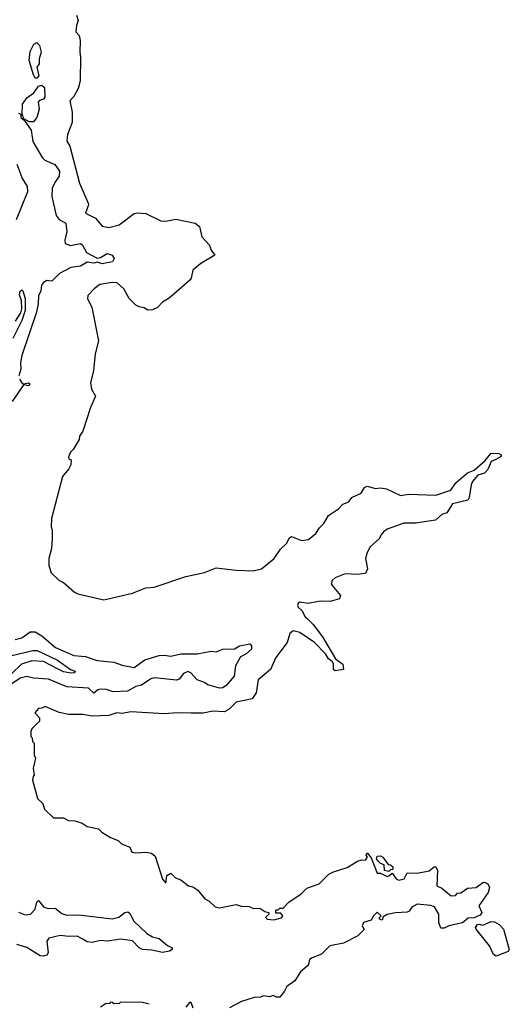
# Model space of a CAD drawing. Extents: x 1933546 to 2138868, y 524910 to 667279.
# Tile 384 of 466: x 2097123 to 2100044, y 560848 to 566719. Entities that reach past the tile are written whole.
import ezdxf

# ---------------------------------------------------------------- set-up
doc = ezdxf.new("R2010")
doc.units = 0

msp = doc.modelspace()

# ---------------------------------------------------------------- linework, layer by layer
at = {"layer": '0CON10XD'}
for points in [[(2097462.5, 566745), (2097472.5, 566715), (2097461.2, 566685), (2097457, 566647), (2097476.7, 566625), (2097483.3, 566595), (2097481.2, 566525), (2097486.2, 566495), (2097483.8, 566355), (2097472.3, 566307.7), (2097445, 566260), (2097422.5, 566235), (2097436.6, 566166.6)], [(2097225, 566370), (2097215, 566370.8), (2097205, 566390), (2097180, 566475), (2097185, 566529.4), (2097206.2, 566573.8), (2097225, 566582.7), (2097241.6, 566565), (2097251, 566525), (2097239.6, 566485), (2097238.9, 566455), (2097224.3, 566435), (2097236.9, 566385), (2097225, 566370)], [(2097205, 566109.3), (2097180, 566110), (2097148.3, 566128.3), (2097136.7, 566155), (2097139.2, 566215), (2097165, 566252.7), (2097206.4, 566283.6), (2097235, 566323.5), (2097255, 566328.4), (2097270.5, 566315), (2097272.8, 566257.2), (2097265, 566245.5), (2097241.9, 566238.1), (2097232.4, 566227.6), (2097239.2, 566185), (2097225.1, 566134.9), (2097205, 566109.3)], [(2097115, 566162.5), (2097130, 566155), (2097130, 566135), (2097149.3, 566119.3), (2097190.8, 566060.8), (2097201.7, 565991.7), (2097256.9, 565896.9), (2097272.2, 565882.2), (2097332.2, 565855), (2097360, 565815), (2097358.8, 565785), (2097331.7, 565748.3), (2097317.4, 565715), (2097313.8, 565665), (2097341.3, 565551.3), (2097357.8, 565527.8), (2097397.5, 565505), (2097403.5, 565455), (2097392.6, 565405), (2097394.7, 565385), (2097425, 565372.5), (2097485.2, 565385.2), (2097497.7, 565375), (2097520.6, 565330.6), (2097585, 565296), (2097605, 565300.8), (2097645, 565324.4), (2097675, 565315.5), (2097685.7, 565295), (2097676, 565275), (2097615, 565263.6)], [(2097436.6, 566166.6), (2097436.5, 566105), (2097408.1, 566035), (2097404.2, 565995), (2097422.9, 565965), (2097479.2, 565745), (2097530.8, 565625), (2097532.9, 565615), (2097516, 565565), (2097575.3, 565535.3), (2097615, 565488.1), (2097655, 565479.6), (2097715.5, 565495.5), (2097805, 565564.2), (2097825, 565568.1), (2097875, 565564.1), (2097965, 565518.8), (2097995, 565517.5), (2098055, 565530.4), (2098168.8, 565505), (2098195.5, 565485.5), (2098209.1, 565425), (2098254.5, 565375), (2098265.6, 565345.6), (2098287.5, 565315), (2098204.3, 565264.3), (2098155.4, 565225), (2098145, 565178), (2098135, 565164.6), (2098015, 565058.8), (2097975, 565033.6), (2097945, 565002.7), (2097915, 564988.6), (2097886.4, 564986.4), (2097865, 565000.8), (2097835, 565005.8), (2097815, 565016.5), (2097776.3, 565056.3), (2097745, 565114.4), (2097705, 565149.6), (2097675, 565151.5), (2097600.3, 565139.7), (2097566.7, 565115), (2097528.8, 565075), (2097526.7, 565055), (2097552.5, 565005), (2097593, 564803), (2097573.6, 564726.4), (2097563.3, 564625), (2097546.2, 564555), (2097551.2, 564515), (2097575.8, 564474.2), (2097545, 564406.7), (2097500, 564265), (2097480, 564235), (2097477.5, 564215), (2097442.5, 564155), (2097425, 564140), (2097413, 564113), (2097415, 564100), (2097430, 564095), (2097427.5, 564065), (2097415, 564040), (2097378.8, 563995), (2097312.5, 563745), (2097310, 563695), (2097317.5, 563675), (2097316.7, 563625), (2097312.5, 563565), (2097297.5, 563505), (2097297.5, 563465), (2097310.7, 563420.7), (2097357, 563377), (2097385, 563362.5), (2097450, 563305), (2097470, 563295), (2097625, 563259.1), (2097795, 563298.3), (2097875, 563330.2), (2097925, 563335.9), (2098115, 563397.9), (2098225, 563422.6), (2098295, 563451.1), (2098415, 563437), (2098515, 563432), (2098565, 563445.3), (2098641.5, 563505), (2098678.9, 563561.1), (2098714, 563595), (2098731.7, 563628.3), (2098745, 563637.5), (2098805, 563613.8), (2098845, 563620), (2098888.8, 563655), (2098910.8, 563689.2), (2098936.7, 563715), (2098965, 563762.5), (2099025, 563801.2), (2099050.6, 563829.4), (2099086.1, 563843.9), (2099105, 563870), (2099160, 563895), (2099180.7, 563929.3), (2099195, 563937.5), (2099245, 563922.5), (2099275, 563927.5), (2099311.7, 563921.7), (2099395, 563881.2), (2099445, 563888.8), (2099605.9, 563884.1), (2099695, 563912.5), (2099725, 563957.5), (2099795, 564016.2), (2099835, 564032.5), (2099899.6, 564090.5), (2099935, 564133.8), (2099981.3, 564131.3), (2099995.6, 564125), (2099996, 564115), (2099962.9, 564097.1), (2099936.2, 564083.8), (2099915, 564036.2), (2099896.2, 564015), (2099857.1, 564002.9), (2099824.4, 563965.6), (2099816, 563945), (2099805, 563870), (2099795.8, 563854.2), (2099705, 563831.9), (2099671.6, 563778.4), (2099641.6, 563768.4), (2099604.2, 563735), (2099485, 563716.2), (2099415, 563715.9), (2099315, 563680), (2099293.3, 563665), (2099276.7, 563645), (2099270, 563625), (2099214.3, 563575.7), (2099195, 563542.5), (2099186, 563505), (2099198.8, 563445), (2099185, 563417.5), (2099135, 563410.8), (2099065, 563413.8), (2099005, 563390), (2098986.2, 563375), (2098981.2, 563355), (2098986.2, 563345), (2099037.5, 563285), (2099030, 563265), (2098975, 563250), (2098915, 563251.2), (2098843, 563237), (2098795, 563245.8), (2098785, 563240), (2098780, 563225), (2098783.8, 563215), (2098806.5, 563196.5), (2098825, 563158.8), (2098837.8, 563147.8), (2098872.9, 563112.9), (2098928.5, 563038.5), (2099007, 562907), (2099050, 562875), (2099055.6, 562844.4), (2099005, 562835.8), (2098995.8, 562845), (2098995.6, 562875), (2098989.5, 562889.5), (2098965, 562908.1), (2098947.2, 562937.2), (2098882.5, 563005), (2098795, 563064.5), (2098754.6, 563075.5), (2098735, 563058.8), (2098718.5, 563005), (2098651.9, 562915), (2098619.2, 562845), (2098545, 562782.5), (2098534, 562705), (2098510.7, 562669.3), (2098415, 562648.4), (2098373.1, 562606.9), (2098345, 562591.9), (2098275.2, 562594.8), (2098217.3, 562582.7), (2098145, 562583.2), (2098065, 562585.5), (2097985, 562579.4), (2097785, 562592.5), (2097735, 562580.9), (2097702.5, 562585), (2097655, 562569.2), (2097555, 562565.6), (2097500, 562575), (2097416.4, 562576.4), (2097357.5, 562587.5), (2097275, 562623.3), (2097255, 562613.3), (2097235, 562612.5), (2097213.3, 562585), (2097240, 562555), (2097240, 562535), (2097195, 562490), (2097190, 562475), (2097190, 562445), (2097197, 562437), (2097200, 562415), (2097210, 562405), (2097210, 562335), (2097217.5, 562315), (2097202.5, 562255), (2097210, 562215), (2097203, 562207), (2097200, 562185), (2097230, 562075), (2097260, 562045), (2097271.7, 562011.7), (2097325, 561960), (2097385, 561960), (2097413, 561943), (2097451.7, 561941.7), (2097495, 561927.5), (2097525, 561907.5), (2097593.6, 561893.6), (2097612.5, 561875), (2097665, 561842.5), (2097710, 561825), (2097730, 561805), (2097780, 561785), (2097792.5, 561755), (2097815, 561750), (2097875, 561754.6), (2097908.4, 561748.4), (2097931.4, 561731.4), (2097975, 561593.3), (2097995, 561570), (2098000, 561615), (2098025, 561630), (2098051.7, 561601.7), (2098085, 561590), (2098130, 561555), (2098155, 561547.5), (2098185, 561527.5), (2098227, 561477), (2098253, 561463), (2098288.3, 561428.3), (2098315, 561422.5), (2098415, 561442.5), (2098445, 561432.5), (2098491.7, 561431.7), (2098518.3, 561418.3), (2098555, 561420), (2098585, 561400), (2098610, 561395), (2098610, 561385), (2098590, 561365), (2098600, 561355), (2098638.3, 561351.7), (2098685, 561364), (2098692.5, 561375), (2098681.7, 561391.7), (2098651.7, 561391.7), (2098650, 561405), (2098655, 561410), (2098665, 561410), (2098675, 561420), (2098695, 561420), (2098730.7, 561459.3), (2098800, 561505), (2098835, 561540), (2098910, 561565), (2098967, 561623), (2098995, 561637.5), (2099077, 561663), (2099138.3, 561701.7), (2099165, 561710), (2099185, 561707.5), (2099197.5, 561725), (2099190, 561735), (2099195, 561750), (2099220.7, 561720.7), (2099255, 561630), (2099275, 561630), (2099315, 561610), (2099330, 561615), (2099345, 561630), (2099368.8, 561595), (2099385, 561587.1), (2099417.5, 561595), (2099435, 561632.5), (2099495, 561628.8), (2099565.6, 561644.4), (2099595, 561666.7), (2099605, 561667.5), (2099615.8, 561645), (2099612.5, 561555), (2099640.7, 561540.7), (2099696.1, 561493.9), (2099723.6, 561496.4), (2099735, 561510), (2099755, 561512.5), (2099795, 561540), (2099845.9, 561544.1), (2099885, 561573.8), (2099895, 561576.7), (2099915.9, 561565.9), (2099926, 561545), (2099918, 561515), (2099862.5, 561435), (2099880, 561395), (2099870.7, 561379.3), (2099835, 561363.3), (2099798.3, 561361.7), (2099765, 561332.5), (2099683.6, 561316.4), (2099655, 561302.5), (2099635, 561302.5), (2099623.3, 561335), (2099622.5, 561385), (2099598.3, 561428.3), (2099575, 561437.5), (2099495, 561444.2), (2099462.7, 561427.3), (2099446.4, 561403.6), (2099435, 561397.5), (2099365, 561393.3), (2099315, 561383.3), (2099291.7, 561368.3), (2099285, 561350), (2099270, 561355), (2099270, 561365), (2099280, 561375), (2099255, 561396.7), (2099233.3, 561375), (2099220.4, 561349.5), (2099173.3, 561335), (2099166.7, 561315), (2099177, 561293), (2099140, 561255), (2099055, 561212.5), (2098973, 561197), (2098923.6, 561146.4), (2098867.5, 561125), (2098851.2, 561115), (2098846.2, 561085), (2098838.8, 561075), (2098798.3, 561041.7), (2098765, 560986.7), (2098716.1, 560953.9), (2098703.6, 560926.4), (2098675, 560890), (2098655, 560890), (2098635, 560900), (2098615, 560892.5), (2098575, 560897.5), (2098559.3, 560890.7), (2098521.7, 560888.3), (2098446.1, 560863.9), (2098375, 560826.2)], [(2097103.4, 565526.6), (2097172.1, 565695), (2097170.2, 565725), (2097138.5, 565775), (2097107.5, 565855)], [(2097615, 565263.6), (2097585, 565273.8), (2097565, 565267.8), (2097525, 565273.1), (2097485, 565248.8), (2097427.8, 565242.2), (2097360, 565205), (2097315, 565160), (2097285, 565163.1), (2097265, 565151.2), (2097252.5, 565135), (2097249.1, 565100.9), (2097234.7, 565075), (2097233, 565025), (2097222.9, 564975), (2097135, 564716.2), (2097127.6, 564675), (2097129.2, 564635), (2097117.1, 564595)], [(2097098.1, 564921.9), (2097129.3, 564970.7), (2097135.8, 564994.2), (2097133.4, 565043.4), (2097122.5, 565077.5), (2097125, 565100.4), (2097135, 565108.2), (2097142.1, 565102.1), (2097155, 565057.1), (2097155.5, 564985), (2097135.1, 564924.9), (2097081.4, 564818.6)], [(2097121, 564575), (2097135, 564554.3), (2097145, 564548), (2097175, 564553.8), (2097185.7, 564545), (2097175, 564536.2), (2097145, 564542), (2097077, 564443)], [(2097095, 563022.7), (2097135, 563032), (2097185, 563069.4), (2097215, 563068.8), (2097255.4, 563045.4), (2097336.8, 562975), (2097445, 562926.6), (2097515, 562921.5), (2097585, 562898.3), (2097685, 562887), (2097735, 562869.4), (2097805, 562856.2), (2097868.5, 562901.5), (2097955, 562926.8), (2097985, 562929.2), (2098025, 562922.7), (2098083.4, 562936.6), (2098182, 562938), (2098265, 562954), (2098295, 562950), (2098335, 562965.4), (2098405, 562966.9), (2098435, 562984.3), (2098495, 562996.7), (2098506.7, 562985), (2098506.7, 562965), (2098472, 562935), (2098440.9, 562919.1), (2098410.8, 562865), (2098401.5, 562805), (2098355, 562748.1), (2098335, 562734.5), (2098315, 562732.5), (2098245, 562752.5), (2098225, 562766.7), (2098182.1, 562782.1), (2098144.2, 562825), (2098125, 562833.1), (2098100.5, 562819.5), (2098075, 562787.1), (2098058.9, 562781.1), (2097925, 562795.3), (2097905, 562788.4), (2097849.5, 562750.5), (2097815, 562742.3), (2097765, 562714.3), (2097680.7, 562710.7), (2097640, 562725), (2097605, 562727.3), (2097588, 562722), (2097565, 562703.8), (2097533.7, 562733.7), (2097405, 562740.9), (2097295, 562786.6), (2097205, 562793.2), (2097165, 562802), (2097125, 562791.8), (2097043.8, 562736.2)], [(2097075, 562927.1), (2097202.1, 562957.9), (2097227.8, 562957.8), (2097348.8, 562898.8), (2097425, 562844.6), (2097454.2, 562835), (2097448.1, 562825), (2097426.9, 562823.1), (2097385, 562829.2), (2097347.4, 562847.4), (2097265, 562891.2), (2097195, 562895.6), (2097133.4, 562875), (2097075, 562820.1)], [(2099325, 561640), (2099300, 561645), (2099298.3, 561678.3), (2099275, 561687.5), (2099260.7, 561700.7), (2099252.5, 561715), (2099255, 561730), (2099275, 561732.5), (2099290, 561725), (2099321.7, 561681.7), (2099335, 561680), (2099348.3, 561668.3), (2099348.3, 561651.7), (2099335, 561650), (2099325, 561640)], [(2097115, 561396.8), (2097155, 561381.2), (2097186.4, 561385), (2097216, 561415), (2097225, 561456.7), (2097235, 561466), (2097266.7, 561426.7), (2097295, 561418.8), (2097335, 561420.4), (2097375, 561389.5), (2097405, 561378.2), (2097475, 561381.2), (2097675, 561357.6), (2097715, 561366.4), (2097749.5, 561395), (2097768.9, 561398.9), (2097780, 561390), (2097804, 561344), (2097880.4, 561270.4), (2097915, 561249.6), (2097955, 561240.6), (2098005, 561198), (2098032.5, 561185), (2098032.5, 561175), (2098016.2, 561165), (2097975, 561157.1), (2097911.3, 561171.3), (2097855, 561173.5), (2097835, 561183.5), (2097795.6, 561225.6), (2097726.1, 561236.1), (2097645.8, 561224.2), (2097605, 561227.9), (2097555, 561215.5), (2097525, 561221), (2097495, 561238.9), (2097465, 561253.6), (2097415, 561251.3), (2097365, 561257.9), (2097297.4, 561242.6), (2097284.2, 561225), (2097292.7, 561155), (2097285, 561141.1), (2097265, 561133.8), (2097245, 561136.5), (2097165.9, 561185.9), (2097105, 561205.1)], [(2099965, 561134.4), (2099949.2, 561145), (2099925, 561196.2), (2099846.7, 561295), (2099842.5, 561305), (2099855, 561323.3), (2099865, 561326.2), (2099885, 561320), (2099935, 561341.2), (2099955, 561340), (2099984.3, 561324.3), (2100010, 561295), (2100044, 561175), (2100037.1, 561162.9), (2099965, 561134.4)], [(2097895, 560847.5), (2097855, 560857.5), (2097725, 560860), (2097717, 560853), (2097685, 560850), (2097678.3, 560858.3), (2097665, 560860), (2097658.3, 560851.7), (2097635, 560850), (2097605, 560830)], [(2098157.5, 560825), (2098145, 560857.5), (2098135, 560858.8), (2098115, 560831.4)]]:
    msp.add_lwpolyline(points, dxfattribs=at)

doc.saveas('drawing.dxf')
